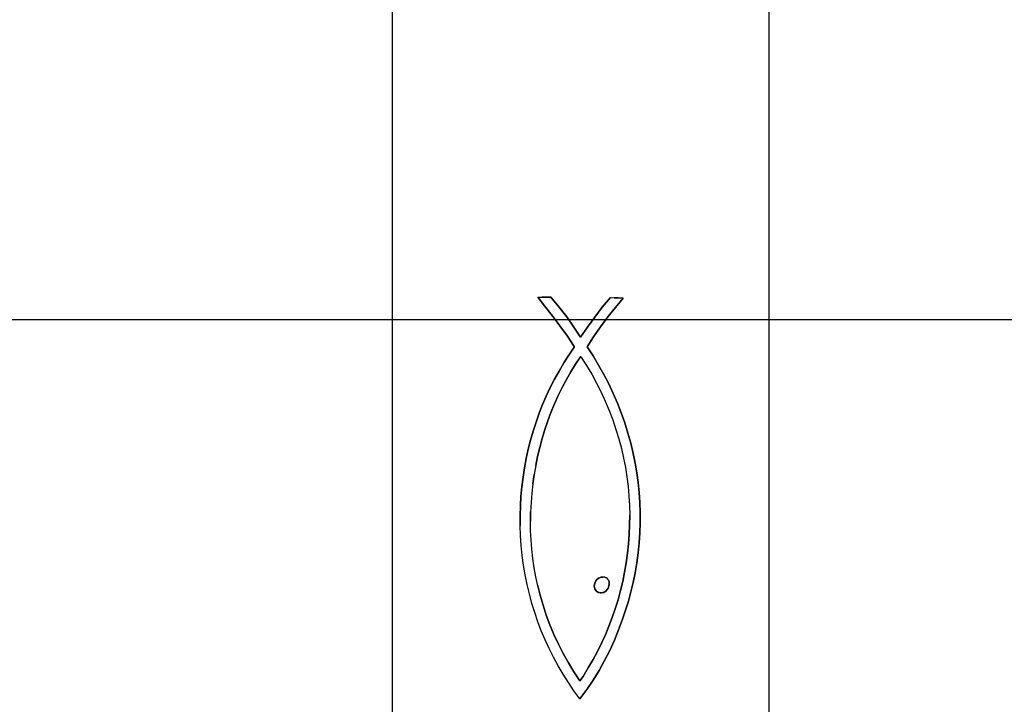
# Model space of a CAD drawing. Extents: x -805 to 3526, y -961 to 1039.
# Tile 407 of 473: x 1262.5902 to 1262.6216, y 37.4455 to 37.4674. Entities that reach past the tile are written whole.
import ezdxf
from ezdxf import colors
from ezdxf.entities.mleader import LeaderData, LeaderLine
from ezdxf.math import Vec2, Vec3

# ---------------------------------------------------------------- set-up
doc = ezdxf.new("R2010")
doc.units = 0
doc.linetypes.add('AUSGEZOGEN', pattern=[2, 1, 1])
doc.layers.get('0').update_dxf_attribs({"color": 251})
for name, color, linetype in [('TTK-P-Aufzug', 251, 'Continuous'), ('TTK-P-Bahnsteig', 12, 'Continuous'), ('TTK-P-TEXT', 12, 'AUSGEZOGEN')]:
    doc.layers.add(name, color=color, linetype=linetype)
doc.layers.add('TTK-P-Treppe unten', color=12, linetype='Continuous', lineweight=25)
doc.styles.add('AKG DIN 6776', font='AKG_DIN67.TTF')
doc.dimstyles.new('TTK', dxfattribs={"dimtxt": 2.5, "dimasz": 2.5, "dimexe": 3.5, "dimexo": 0.1, "dimgap": 1, "dimtad": 1, "dimzin": 0, "dimtxsty": 'AKG DIN 6776', "dimblk": 'OBLIQUE', "dimcen": -0.09, "dimdle": 3, "dimclrd": 256, "dimclre": 256, "dimclrt": 256, "dimadec": 3, "dimazin": 0, "dimtfac": 1, "dimtofl": 0, "dimtmove": 0, "dimatfit": 3, "dimldrblk": 'OBLIQUE', "dimfxl": 7, "dimfxlon": 1, "dimtolj": 1, "dimtzin": 0, "dimlwd": -1, "dimlwe": -1, "dimarcsym": 0})

# ---------------------------------------------------------------- blocks, each defined once
blk = doc.blocks.new('_None')
blk = doc.blocks.new('_OBLIQUE')
at = {"color": 0, "linetype": 'ByBlock'}
blk.add_line((-0.5, -0.5), (0.5, 0.5), dxfattribs=at)
blk = doc.blocks.new('*D644')
at = {"layer": 'DEFPOINTS', "color": 0}
for p in [(1262.498085, 39.345554), (1259.798085, 39.284277), (1262.498085, 35.726621)]:
    blk.add_point(p, dxfattribs=at)
at = {"layer": 'TTK-P-Treppe unten'}
for p, q in [((1259.798085, 39.294277), (1259.798085, 39.695554)), ((1262.498085, 38.645554), (1262.498085, 39.695554)), ((1259.498085, 39.345554), (1262.798085, 39.345554))]:
    blk.add_line(p, q, dxfattribs=at)
at = {"layer": 'TTK-P-Treppe unten', "xscale": 0.25, "yscale": 0.25, "zscale": 0.25, "rotation": 180}
blk.add_blockref('_OBLIQUE', (1259.798085, 39.345554), dxfattribs=at)
at = {"layer": 'TTK-P-Treppe unten', "xscale": 0.25, "yscale": 0.25, "zscale": 0.25}
blk.add_blockref('_OBLIQUE', (1262.498085, 39.345554), dxfattribs=at)
at = {"layer": 'TTK-P-Treppe unten', "insert": (1261.148085, 39.589434), "char_height": 0.25, "attachment_point": 5, "style": 'AKG DIN 6776', "bg_fill": 3, "box_fill_scale": 1.1, "bg_fill_color": 256, "bg_fill_true_color": 13158600, "bg_fill_transparency": 0}
blk.add_mtext('\\A1;2,70', dxfattribs=at)

msp = doc.modelspace()

# ---------------------------------------------------------------- linework, layer by layer
at = {"layer": 'TTK-P-Aufzug', "color": 251}
for p, q in [((1262.602085, 37.470327), (1262.602085, 37.445327)), ((1262.614085, 37.470327), (1262.614085, 37.445327)), ((1262.606724, 37.458539), (1262.606861, 37.458539)), ((1262.606724, 37.458539), (1262.606861, 37.458539)), ((1262.606938, 37.458263), (1262.606724, 37.458539)), ((1262.606938, 37.458263), (1262.606724, 37.458539)), ((1262.606724, 37.458539), (1262.606861, 37.458539)), ((1262.606724, 37.458539), (1262.606938, 37.458263)), ((1262.606724, 37.458539), (1262.606938, 37.458263)), ((1262.606724, 37.458539), (1262.606861, 37.458539)), ((1262.606861, 37.458539), (1262.606999, 37.458539)), ((1262.606861, 37.458539), (1262.606999, 37.458539)), ((1262.606861, 37.458539), (1262.606999, 37.458539)), ((1262.606999, 37.458539), (1262.606861, 37.458539)), ((1262.607177, 37.457954), (1262.606938, 37.458263)), ((1262.607177, 37.457954), (1262.606938, 37.458263)), ((1262.606938, 37.458263), (1262.607177, 37.457954)), ((1262.606938, 37.458263), (1262.607177, 37.457954)), ((1262.606999, 37.458539), (1262.607137, 37.458539)), ((1262.606999, 37.458539), (1262.607137, 37.458539)), ((1262.606999, 37.458539), (1262.607137, 37.458539)), ((1262.607137, 37.458539), (1262.606999, 37.458539)), ((1262.607396, 37.458232), (1262.607137, 37.458539)), ((1262.607396, 37.458232), (1262.607137, 37.458539)), ((1262.607137, 37.458539), (1262.607396, 37.458232)), ((1262.607396, 37.458232), (1262.607137, 37.458539)), ((1262.608777, 37.458225), (1262.609033, 37.458527)), ((1262.608777, 37.458225), (1262.609033, 37.458527)), ((1262.608777, 37.458225), (1262.609033, 37.458527)), ((1262.609033, 37.458527), (1262.608777, 37.458225)), ((1262.609033, 37.458527), (1262.609159, 37.458523)), ((1262.609033, 37.458527), (1262.609159, 37.458523)), ((1262.609033, 37.458527), (1262.609159, 37.458523)), ((1262.609033, 37.458527), (1262.609159, 37.458523)), ((1262.609159, 37.458523), (1262.609284, 37.458519)), ((1262.609159, 37.458523), (1262.609284, 37.458519)), ((1262.609159, 37.458523), (1262.609284, 37.458519)), ((1262.609284, 37.458519), (1262.609159, 37.458523)), ((1262.609197, 37.458218), (1262.609446, 37.458515)), ((1262.609197, 37.458218), (1262.609446, 37.458515)), ((1262.609197, 37.458218), (1262.609446, 37.458515)), ((1262.609446, 37.458515), (1262.609197, 37.458218)), ((1262.609284, 37.458519), (1262.609409, 37.458515)), ((1262.609284, 37.458519), (1262.609409, 37.458515)), ((1262.609284, 37.458519), (1262.609409, 37.458515)), ((1262.609409, 37.458515), (1262.609284, 37.458519)), ((1262.609409, 37.458515), (1262.609422, 37.458515)), ((1262.609409, 37.458515), (1262.609422, 37.458515)), ((1262.609409, 37.458515), (1262.609422, 37.458515)), ((1262.609422, 37.458515), (1262.609409, 37.458515)), ((1262.609422, 37.458515), (1262.609434, 37.458515)), ((1262.609422, 37.458515), (1262.609434, 37.458515)), ((1262.609422, 37.458515), (1262.609434, 37.458515)), ((1262.609434, 37.458515), (1262.609422, 37.458515)), ((1262.609434, 37.458515), (1262.609446, 37.458515)), ((1262.609434, 37.458515), (1262.609446, 37.458515)), ((1262.609434, 37.458515), (1262.609446, 37.458515)), ((1262.609446, 37.458515), (1262.609434, 37.458515)), ((1262.607425, 37.457627), (1262.607177, 37.457954)), ((1262.607425, 37.457627), (1262.607177, 37.457954)), ((1262.607177, 37.457954), (1262.607425, 37.457627)), ((1262.607177, 37.457954), (1262.607425, 37.457627)), ((1262.607643, 37.457915), (1262.607396, 37.458232)), ((1262.607643, 37.457915), (1262.607396, 37.458232)), ((1262.607396, 37.458232), (1262.607643, 37.457915)), ((1262.607396, 37.458232), (1262.607643, 37.457915)), ((1262.608536, 37.457909), (1262.608777, 37.458225)), ((1262.608536, 37.457909), (1262.608777, 37.458225)), ((1262.608536, 37.457909), (1262.608777, 37.458225)), ((1262.608777, 37.458225), (1262.608536, 37.457909)), ((1262.608952, 37.457912), (1262.609197, 37.458218)), ((1262.608952, 37.457912), (1262.609197, 37.458218)), ((1262.608952, 37.457912), (1262.609197, 37.458218)), ((1262.609197, 37.458218), (1262.608952, 37.457912)), ((1262.498083, 37.457829), (1262.798083, 37.457829)), ((1262.498083, 37.457829), (1262.798083, 37.457829)), ((1262.607664, 37.457295), (1262.607425, 37.457627)), ((1262.607664, 37.457295), (1262.607425, 37.457627)), ((1262.607425, 37.457627), (1262.607664, 37.457295)), ((1262.607425, 37.457627), (1262.607664, 37.457295)), ((1262.607873, 37.457591), (1262.607643, 37.457915)), ((1262.607873, 37.457591), (1262.607643, 37.457915)), ((1262.607643, 37.457915), (1262.607873, 37.457591)), ((1262.607873, 37.457591), (1262.607643, 37.457915)), ((1262.608306, 37.457586), (1262.608536, 37.457909)), ((1262.608306, 37.457586), (1262.608536, 37.457909)), ((1262.608306, 37.457586), (1262.608536, 37.457909)), ((1262.608536, 37.457909), (1262.608306, 37.457586)), ((1262.608715, 37.457598), (1262.608952, 37.457912)), ((1262.608715, 37.457598), (1262.608952, 37.457912)), ((1262.608715, 37.457598), (1262.608952, 37.457912)), ((1262.608952, 37.457912), (1262.608715, 37.457598)), ((1262.608085, 37.457263), (1262.607873, 37.457591)), ((1262.608085, 37.457263), (1262.607873, 37.457591)), ((1262.607873, 37.457591), (1262.608085, 37.457263)), ((1262.608085, 37.457263), (1262.607873, 37.457591)), ((1262.608085, 37.457263), (1262.608306, 37.457586)), ((1262.608085, 37.457263), (1262.608306, 37.457586)), ((1262.608085, 37.457263), (1262.608306, 37.457586)), ((1262.608306, 37.457586), (1262.608085, 37.457263)), ((1262.608493, 37.45728), (1262.608715, 37.457598)), ((1262.608493, 37.45728), (1262.608715, 37.457598)), ((1262.608493, 37.45728), (1262.608715, 37.457598)), ((1262.608715, 37.457598), (1262.608493, 37.45728)), ((1262.607878, 37.456972), (1262.607664, 37.457295)), ((1262.607878, 37.456972), (1262.607664, 37.457295)), ((1262.607664, 37.457295), (1262.607878, 37.456972)), ((1262.607664, 37.457295), (1262.607878, 37.456972)), ((1262.608291, 37.45696), (1262.608493, 37.45728)), ((1262.608291, 37.45696), (1262.608493, 37.45728)), ((1262.608291, 37.45696), (1262.608493, 37.45728)), ((1262.608493, 37.45728), (1262.608291, 37.45696)), ((1262.60771, 37.456698), (1262.60755, 37.456445)), ((1262.60771, 37.456698), (1262.60755, 37.456445)), ((1262.60771, 37.456698), (1262.60755, 37.456445)), ((1262.60755, 37.456445), (1262.60771, 37.456698)), ((1262.607878, 37.456947), (1262.60771, 37.456698)), ((1262.607878, 37.456947), (1262.60771, 37.456698)), ((1262.607878, 37.456947), (1262.60771, 37.456698)), ((1262.60771, 37.456698), (1262.607878, 37.456947)), ((1262.607878, 37.456947), (1262.607878, 37.456972)), ((1262.607878, 37.456947), (1262.607878, 37.456972)), ((1262.607878, 37.456972), (1262.607878, 37.456947)), ((1262.607878, 37.456972), (1262.607878, 37.456947)), ((1262.608291, 37.45696), (1262.608481, 37.456672)), ((1262.608291, 37.45696), (1262.608481, 37.456672)), ((1262.608291, 37.45696), (1262.608481, 37.456672)), ((1262.608481, 37.456672), (1262.608291, 37.45696)), ((1262.60755, 37.456445), (1262.607398, 37.456187)), ((1262.60755, 37.456445), (1262.607398, 37.456187)), ((1262.60755, 37.456445), (1262.607398, 37.456187)), ((1262.607398, 37.456187), (1262.60755, 37.456445)), ((1262.607927, 37.456408), (1262.607776, 37.456166)), ((1262.607927, 37.456408), (1262.607776, 37.456166)), ((1262.607927, 37.456408), (1262.607776, 37.456166)), ((1262.607776, 37.456166), (1262.607927, 37.456408)), ((1262.608085, 37.456644), (1262.607927, 37.456408)), ((1262.608085, 37.456644), (1262.607927, 37.456408)), ((1262.607927, 37.456408), (1262.608085, 37.456644)), ((1262.607927, 37.456408), (1262.608085, 37.456644)), ((1262.608089, 37.456644), (1262.608085, 37.456644)), ((1262.608089, 37.456644), (1262.608085, 37.456644)), ((1262.608085, 37.456644), (1262.608089, 37.456644)), ((1262.608085, 37.456644), (1262.608089, 37.456644)), ((1262.608093, 37.456644), (1262.608089, 37.456644)), ((1262.608093, 37.456644), (1262.608089, 37.456644)), ((1262.608089, 37.456644), (1262.608093, 37.456644)), ((1262.608089, 37.456644), (1262.608093, 37.456644)), ((1262.608097, 37.456644), (1262.608093, 37.456644)), ((1262.608097, 37.456644), (1262.608093, 37.456644)), ((1262.608093, 37.456644), (1262.608097, 37.456644)), ((1262.608093, 37.456644), (1262.608097, 37.456644)), ((1262.608097, 37.456644), (1262.608274, 37.456368)), ((1262.608097, 37.456644), (1262.608274, 37.456368)), ((1262.608097, 37.456644), (1262.608274, 37.456368)), ((1262.608097, 37.456644), (1262.608274, 37.456368)), ((1262.608274, 37.456368), (1262.60844, 37.456088)), ((1262.608274, 37.456368), (1262.60844, 37.456088)), ((1262.608274, 37.456368), (1262.60844, 37.456088)), ((1262.608274, 37.456368), (1262.60844, 37.456088)), ((1262.608481, 37.456672), (1262.60866, 37.45638)), ((1262.608481, 37.456672), (1262.60866, 37.45638)), ((1262.608481, 37.456672), (1262.60866, 37.45638)), ((1262.60866, 37.45638), (1262.608481, 37.456672)), ((1262.60866, 37.45638), (1262.608827, 37.456083)), ((1262.60866, 37.45638), (1262.608827, 37.456083)), ((1262.60866, 37.45638), (1262.608827, 37.456083)), ((1262.608827, 37.456083), (1262.60866, 37.45638)), ((1262.607398, 37.456187), (1262.607255, 37.455926)), ((1262.607398, 37.456187), (1262.607255, 37.455926)), ((1262.607398, 37.456187), (1262.607255, 37.455926)), ((1262.607255, 37.455926), (1262.607398, 37.456187)), ((1262.607776, 37.456166), (1262.607633, 37.455918)), ((1262.607776, 37.456166), (1262.607633, 37.455918)), ((1262.607776, 37.456166), (1262.607633, 37.455918)), ((1262.607633, 37.455918), (1262.607776, 37.456166)), ((1262.60844, 37.456088), (1262.608595, 37.455804)), ((1262.60844, 37.456088), (1262.608595, 37.455804)), ((1262.60844, 37.456088), (1262.608595, 37.455804)), ((1262.60844, 37.456088), (1262.608595, 37.455804)), ((1262.608827, 37.456083), (1262.608983, 37.455782)), ((1262.608827, 37.456083), (1262.608983, 37.455782)), ((1262.608827, 37.456083), (1262.608983, 37.455782)), ((1262.608983, 37.455782), (1262.608827, 37.456083)), ((1262.607255, 37.455926), (1262.60712, 37.45566)), ((1262.607255, 37.455926), (1262.60712, 37.45566)), ((1262.607255, 37.455926), (1262.60712, 37.45566)), ((1262.60712, 37.45566), (1262.607255, 37.455926)), ((1262.607633, 37.455918), (1262.607499, 37.455664)), ((1262.607633, 37.455918), (1262.607499, 37.455664)), ((1262.607633, 37.455918), (1262.607499, 37.455664)), ((1262.607499, 37.455664), (1262.607633, 37.455918)), ((1262.608595, 37.455804), (1262.608739, 37.455516)), ((1262.608595, 37.455804), (1262.608739, 37.455516)), ((1262.608595, 37.455804), (1262.608739, 37.455516)), ((1262.608595, 37.455804), (1262.608739, 37.455516)), ((1262.608983, 37.455782), (1262.609127, 37.455476)), ((1262.608983, 37.455782), (1262.609127, 37.455476)), ((1262.608983, 37.455782), (1262.609127, 37.455476)), ((1262.609127, 37.455476), (1262.608983, 37.455782)), ((1262.60712, 37.45566), (1262.606993, 37.455391)), ((1262.60712, 37.45566), (1262.606993, 37.455391)), ((1262.60712, 37.45566), (1262.606993, 37.455391)), ((1262.606993, 37.455391), (1262.60712, 37.45566)), ((1262.607499, 37.455664), (1262.607372, 37.455405)), ((1262.607499, 37.455664), (1262.607372, 37.455405)), ((1262.607499, 37.455664), (1262.607372, 37.455405)), ((1262.607372, 37.455405), (1262.607499, 37.455664)), ((1262.608739, 37.455516), (1262.608873, 37.455225)), ((1262.608739, 37.455516), (1262.608873, 37.455225)), ((1262.608739, 37.455516), (1262.608873, 37.455225)), ((1262.608739, 37.455516), (1262.608873, 37.455225)), ((1262.609127, 37.455476), (1262.609261, 37.455167)), ((1262.609127, 37.455476), (1262.609261, 37.455167)), ((1262.609127, 37.455476), (1262.609261, 37.455167)), ((1262.609261, 37.455167), (1262.609127, 37.455476)), ((1262.606875, 37.455118), (1262.606766, 37.454841)), ((1262.606875, 37.455118), (1262.606766, 37.454841)), ((1262.606766, 37.454841), (1262.606875, 37.455118)), ((1262.606766, 37.454841), (1262.606875, 37.455118)), ((1262.606993, 37.455391), (1262.606875, 37.455118)), ((1262.606993, 37.455391), (1262.606875, 37.455118)), ((1262.606875, 37.455118), (1262.606993, 37.455391)), ((1262.606875, 37.455118), (1262.606993, 37.455391)), ((1262.607253, 37.45514), (1262.607142, 37.454871)), ((1262.607253, 37.45514), (1262.607142, 37.454871)), ((1262.607253, 37.45514), (1262.607142, 37.454871)), ((1262.607142, 37.454871), (1262.607253, 37.45514)), ((1262.607372, 37.455405), (1262.607253, 37.45514)), ((1262.607372, 37.455405), (1262.607253, 37.45514)), ((1262.607372, 37.455405), (1262.607253, 37.45514)), ((1262.607253, 37.45514), (1262.607372, 37.455405)), ((1262.608873, 37.455225), (1262.608996, 37.45493)), ((1262.608873, 37.455225), (1262.608996, 37.45493)), ((1262.608873, 37.455225), (1262.608996, 37.45493)), ((1262.608873, 37.455225), (1262.608996, 37.45493)), ((1262.609261, 37.455167), (1262.609383, 37.454853)), ((1262.609261, 37.455167), (1262.609383, 37.454853)), ((1262.609261, 37.455167), (1262.609383, 37.454853)), ((1262.609383, 37.454853), (1262.609261, 37.455167)), ((1262.606766, 37.454841), (1262.606666, 37.45456)), ((1262.606766, 37.454841), (1262.606666, 37.45456)), ((1262.606666, 37.45456), (1262.606766, 37.454841)), ((1262.606666, 37.45456), (1262.606766, 37.454841)), ((1262.607142, 37.454871), (1262.60704, 37.454598)), ((1262.607142, 37.454871), (1262.60704, 37.454598)), ((1262.607142, 37.454871), (1262.60704, 37.454598)), ((1262.60704, 37.454598), (1262.607142, 37.454871)), ((1262.608996, 37.45493), (1262.609109, 37.454631)), ((1262.608996, 37.45493), (1262.609109, 37.454631)), ((1262.608996, 37.45493), (1262.609109, 37.454631)), ((1262.608996, 37.45493), (1262.609109, 37.454631)), ((1262.609383, 37.454853), (1262.609494, 37.454535)), ((1262.609383, 37.454853), (1262.609494, 37.454535)), ((1262.609383, 37.454853), (1262.609494, 37.454535)), ((1262.609494, 37.454535), (1262.609383, 37.454853)), ((1262.606666, 37.45456), (1262.606574, 37.454276)), ((1262.606666, 37.45456), (1262.606574, 37.454276)), ((1262.606574, 37.454276), (1262.606666, 37.45456)), ((1262.606574, 37.454276), (1262.606666, 37.45456)), ((1262.60704, 37.454598), (1262.606946, 37.454321)), ((1262.60704, 37.454598), (1262.606946, 37.454321)), ((1262.60704, 37.454598), (1262.606946, 37.454321)), ((1262.606946, 37.454321), (1262.60704, 37.454598)), ((1262.609109, 37.454631), (1262.609211, 37.454329)), ((1262.609109, 37.454631), (1262.609211, 37.454329)), ((1262.609109, 37.454631), (1262.609211, 37.454329)), ((1262.609109, 37.454631), (1262.609211, 37.454329)), ((1262.609494, 37.454535), (1262.609594, 37.454212)), ((1262.609494, 37.454535), (1262.609594, 37.454212)), ((1262.609494, 37.454535), (1262.609594, 37.454212)), ((1262.609594, 37.454212), (1262.609494, 37.454535)), ((1262.606574, 37.454276), (1262.606491, 37.453988)), ((1262.606574, 37.454276), (1262.606491, 37.453988)), ((1262.606491, 37.453988), (1262.606574, 37.454276)), ((1262.606491, 37.453988), (1262.606574, 37.454276)), ((1262.606946, 37.454321), (1262.606861, 37.45404)), ((1262.606946, 37.454321), (1262.606861, 37.45404)), ((1262.606861, 37.45404), (1262.606946, 37.454321)), ((1262.606861, 37.45404), (1262.606946, 37.454321)), ((1262.609211, 37.454329), (1262.609303, 37.454023)), ((1262.609211, 37.454329), (1262.609303, 37.454023)), ((1262.609211, 37.454329), (1262.609303, 37.454023)), ((1262.609211, 37.454329), (1262.609303, 37.454023)), ((1262.609594, 37.454212), (1262.609683, 37.453887)), ((1262.609594, 37.454212), (1262.609683, 37.453887)), ((1262.609594, 37.454212), (1262.609683, 37.453887)), ((1262.609683, 37.453887), (1262.609594, 37.454212)), ((1262.606491, 37.453988), (1262.606418, 37.453698)), ((1262.606491, 37.453988), (1262.606418, 37.453698)), ((1262.606418, 37.453698), (1262.606491, 37.453988)), ((1262.606418, 37.453698), (1262.606491, 37.453988)), ((1262.606861, 37.45404), (1262.606784, 37.453756)), ((1262.606861, 37.45404), (1262.606784, 37.453756)), ((1262.606784, 37.453756), (1262.606861, 37.45404)), ((1262.606784, 37.453756), (1262.606861, 37.45404)), ((1262.609303, 37.454023), (1262.609385, 37.453715)), ((1262.609303, 37.454023), (1262.609385, 37.453715)), ((1262.609303, 37.454023), (1262.609385, 37.453715)), ((1262.609303, 37.454023), (1262.609385, 37.453715)), ((1262.609683, 37.453887), (1262.609762, 37.453557)), ((1262.609683, 37.453887), (1262.609762, 37.453557)), ((1262.609683, 37.453887), (1262.609762, 37.453557)), ((1262.609762, 37.453557), (1262.609683, 37.453887)), ((1262.606418, 37.453698), (1262.606353, 37.453404)), ((1262.606418, 37.453698), (1262.606353, 37.453404)), ((1262.606418, 37.453698), (1262.606353, 37.453404)), ((1262.606353, 37.453404), (1262.606418, 37.453698)), ((1262.606784, 37.453756), (1262.606716, 37.453468)), ((1262.606784, 37.453756), (1262.606716, 37.453468)), ((1262.606716, 37.453468), (1262.606784, 37.453756)), ((1262.606716, 37.453468), (1262.606784, 37.453756)), ((1262.609385, 37.453715), (1262.609454, 37.453417)), ((1262.609385, 37.453715), (1262.609454, 37.453417)), ((1262.609385, 37.453715), (1262.609454, 37.453417)), ((1262.609385, 37.453715), (1262.609454, 37.453417)), ((1262.609762, 37.453557), (1262.609827, 37.453254)), ((1262.609762, 37.453557), (1262.609827, 37.453254)), ((1262.609762, 37.453557), (1262.609827, 37.453254)), ((1262.609827, 37.453254), (1262.609762, 37.453557)), ((1262.606353, 37.453404), (1262.606297, 37.453106)), ((1262.606353, 37.453404), (1262.606297, 37.453106)), ((1262.606353, 37.453404), (1262.606297, 37.453106)), ((1262.606297, 37.453106), (1262.606353, 37.453404)), ((1262.606716, 37.453468), (1262.606656, 37.453179)), ((1262.606716, 37.453468), (1262.606656, 37.453179)), ((1262.606656, 37.453179), (1262.606716, 37.453468)), ((1262.606716, 37.453468), (1262.606656, 37.453179)), ((1262.609454, 37.453417), (1262.609513, 37.453118)), ((1262.609454, 37.453417), (1262.609513, 37.453118)), ((1262.609454, 37.453417), (1262.609513, 37.453118)), ((1262.609454, 37.453417), (1262.609513, 37.453118)), ((1262.609827, 37.453254), (1262.60988, 37.452945)), ((1262.609827, 37.453254), (1262.60988, 37.452945)), ((1262.609827, 37.453254), (1262.60988, 37.452945)), ((1262.60988, 37.452945), (1262.609827, 37.453254)), ((1262.606297, 37.453106), (1262.606251, 37.452806)), ((1262.606297, 37.453106), (1262.606251, 37.452806)), ((1262.606297, 37.453106), (1262.606251, 37.452806)), ((1262.606251, 37.452806), (1262.606297, 37.453106)), ((1262.606656, 37.453179), (1262.606605, 37.452887)), ((1262.606656, 37.453179), (1262.606605, 37.452887)), ((1262.606656, 37.453179), (1262.606605, 37.452887)), ((1262.606656, 37.453179), (1262.606605, 37.452887)), ((1262.609513, 37.453118), (1262.60956, 37.452816)), ((1262.609513, 37.453118), (1262.60956, 37.452816)), ((1262.609513, 37.453118), (1262.60956, 37.452816)), ((1262.609513, 37.453118), (1262.60956, 37.452816)), ((1262.60988, 37.452945), (1262.609923, 37.452632)), ((1262.60988, 37.452945), (1262.609923, 37.452632)), ((1262.60988, 37.452945), (1262.609923, 37.452632)), ((1262.609923, 37.452632), (1262.60988, 37.452945)), ((1262.606251, 37.452806), (1262.606214, 37.452503)), ((1262.606251, 37.452806), (1262.606214, 37.452503)), ((1262.606251, 37.452806), (1262.606214, 37.452503)), ((1262.606214, 37.452503), (1262.606251, 37.452806)), ((1262.606605, 37.452887), (1262.606564, 37.452593)), ((1262.606605, 37.452887), (1262.606564, 37.452593)), ((1262.606564, 37.452593), (1262.606605, 37.452887)), ((1262.606605, 37.452887), (1262.606564, 37.452593)), ((1262.60956, 37.452816), (1262.609598, 37.452512)), ((1262.60956, 37.452816), (1262.609598, 37.452512)), ((1262.60956, 37.452816), (1262.609598, 37.452512)), ((1262.60956, 37.452816), (1262.609598, 37.452512)), ((1262.609923, 37.452632), (1262.609954, 37.452315)), ((1262.609923, 37.452632), (1262.609954, 37.452315)), ((1262.609923, 37.452632), (1262.609954, 37.452315)), ((1262.609954, 37.452315), (1262.609923, 37.452632)), ((1262.606214, 37.452503), (1262.606186, 37.452197)), ((1262.606214, 37.452503), (1262.606186, 37.452197)), ((1262.606214, 37.452503), (1262.606186, 37.452197)), ((1262.606186, 37.452197), (1262.606214, 37.452503)), ((1262.606531, 37.452297), (1262.606508, 37.452001)), ((1262.606531, 37.452297), (1262.606508, 37.452001)), ((1262.606531, 37.452297), (1262.606508, 37.452001)), ((1262.606531, 37.452297), (1262.606508, 37.452001)), ((1262.606564, 37.452593), (1262.606531, 37.452297)), ((1262.606564, 37.452593), (1262.606531, 37.452297)), ((1262.606564, 37.452593), (1262.606531, 37.452297)), ((1262.606564, 37.452593), (1262.606531, 37.452297)), ((1262.609598, 37.452512), (1262.609625, 37.452208)), ((1262.609598, 37.452512), (1262.609625, 37.452208)), ((1262.609598, 37.452512), (1262.609625, 37.452208)), ((1262.609598, 37.452512), (1262.609625, 37.452208)), ((1262.609954, 37.452315), (1262.609974, 37.451996)), ((1262.609954, 37.452315), (1262.609974, 37.451996)), ((1262.609954, 37.452315), (1262.609974, 37.451996)), ((1262.609974, 37.451996), (1262.609954, 37.452315)), ((1262.606186, 37.452197), (1262.606167, 37.451889)), ((1262.606186, 37.452197), (1262.606167, 37.451889)), ((1262.606186, 37.452197), (1262.606167, 37.451889)), ((1262.606167, 37.451889), (1262.606186, 37.452197)), ((1262.606508, 37.452001), (1262.606493, 37.451704)), ((1262.606508, 37.452001), (1262.606493, 37.451704)), ((1262.606508, 37.452001), (1262.606493, 37.451704)), ((1262.606508, 37.452001), (1262.606493, 37.451704)), ((1262.609625, 37.452208), (1262.609642, 37.451902)), ((1262.609625, 37.452208), (1262.609642, 37.451902)), ((1262.609625, 37.452208), (1262.609642, 37.451902)), ((1262.609625, 37.452208), (1262.609642, 37.451902)), ((1262.609974, 37.451996), (1262.609983, 37.451675)), ((1262.609974, 37.451996), (1262.609983, 37.451675)), ((1262.609974, 37.451996), (1262.609983, 37.451675)), ((1262.609983, 37.451675), (1262.609974, 37.451996)), ((1262.606167, 37.451889), (1262.606158, 37.451577)), ((1262.606167, 37.451889), (1262.606158, 37.451577)), ((1262.606167, 37.451889), (1262.606158, 37.451577)), ((1262.606158, 37.451577), (1262.606167, 37.451889)), ((1262.606493, 37.451704), (1262.606488, 37.451406)), ((1262.606493, 37.451704), (1262.606488, 37.451406)), ((1262.606488, 37.451406), (1262.606493, 37.451704)), ((1262.606493, 37.451704), (1262.606488, 37.451406)), ((1262.609642, 37.451902), (1262.609649, 37.451597)), ((1262.609642, 37.451902), (1262.609649, 37.451597)), ((1262.609642, 37.451902), (1262.609649, 37.451597)), ((1262.609642, 37.451902), (1262.609649, 37.451597)), ((1262.609982, 37.451353), (1262.609983, 37.451675)), ((1262.609982, 37.451353), (1262.609983, 37.451675)), ((1262.609982, 37.451353), (1262.609983, 37.451675)), ((1262.609983, 37.451675), (1262.609982, 37.451353)), ((1262.606159, 37.451263), (1262.606158, 37.451577)), ((1262.606159, 37.451263), (1262.606158, 37.451577)), ((1262.606159, 37.451263), (1262.606158, 37.451577)), ((1262.606158, 37.451577), (1262.606159, 37.451263)), ((1262.606493, 37.451108), (1262.606488, 37.451406)), ((1262.606493, 37.451108), (1262.606488, 37.451406)), ((1262.606493, 37.451108), (1262.606488, 37.451406)), ((1262.606493, 37.451108), (1262.606488, 37.451406)), ((1262.609646, 37.451291), (1262.609649, 37.451597)), ((1262.609646, 37.451291), (1262.609649, 37.451597)), ((1262.609649, 37.451597), (1262.609646, 37.451291)), ((1262.609649, 37.451597), (1262.609646, 37.451291)), ((1262.60997, 37.451031), (1262.609982, 37.451353)), ((1262.60997, 37.451031), (1262.609982, 37.451353)), ((1262.60997, 37.451031), (1262.609982, 37.451353)), ((1262.609982, 37.451353), (1262.60997, 37.451031)), ((1262.606169, 37.450947), (1262.606159, 37.451263)), ((1262.606169, 37.450947), (1262.606159, 37.451263)), ((1262.606169, 37.450947), (1262.606159, 37.451263)), ((1262.606169, 37.450947), (1262.606159, 37.451263)), ((1262.606507, 37.45081), (1262.606493, 37.451108)), ((1262.606507, 37.45081), (1262.606493, 37.451108)), ((1262.606507, 37.45081), (1262.606493, 37.451108)), ((1262.606507, 37.45081), (1262.606493, 37.451108)), ((1262.609633, 37.450986), (1262.609646, 37.451291)), ((1262.609633, 37.450986), (1262.609646, 37.451291)), ((1262.609646, 37.451291), (1262.609633, 37.450986)), ((1262.609633, 37.450986), (1262.609646, 37.451291)), ((1262.606189, 37.450628), (1262.606169, 37.450947)), ((1262.606189, 37.450628), (1262.606169, 37.450947)), ((1262.606189, 37.450628), (1262.606169, 37.450947)), ((1262.606189, 37.450628), (1262.606169, 37.450947)), ((1262.606531, 37.450513), (1262.606507, 37.45081)), ((1262.606531, 37.450513), (1262.606507, 37.45081)), ((1262.606531, 37.450513), (1262.606507, 37.45081)), ((1262.606531, 37.450513), (1262.606507, 37.45081)), ((1262.609611, 37.450682), (1262.609633, 37.450986)), ((1262.609611, 37.450682), (1262.609633, 37.450986)), ((1262.609633, 37.450986), (1262.609611, 37.450682)), ((1262.609611, 37.450682), (1262.609633, 37.450986)), ((1262.609949, 37.45071), (1262.60997, 37.451031)), ((1262.609949, 37.45071), (1262.60997, 37.451031)), ((1262.609949, 37.45071), (1262.60997, 37.451031)), ((1262.60997, 37.451031), (1262.609949, 37.45071)), ((1262.606224, 37.450313), (1262.606189, 37.450628)), ((1262.606224, 37.450313), (1262.606189, 37.450628)), ((1262.606224, 37.450313), (1262.606189, 37.450628)), ((1262.606224, 37.450313), (1262.606189, 37.450628)), ((1262.606564, 37.450217), (1262.606531, 37.450513)), ((1262.606564, 37.450217), (1262.606531, 37.450513)), ((1262.606564, 37.450217), (1262.606531, 37.450513)), ((1262.606564, 37.450217), (1262.606531, 37.450513)), ((1262.609579, 37.45038), (1262.609611, 37.450682)), ((1262.609579, 37.45038), (1262.609611, 37.450682)), ((1262.609611, 37.450682), (1262.609579, 37.45038)), ((1262.609579, 37.45038), (1262.609611, 37.450682)), ((1262.609916, 37.45039), (1262.609949, 37.45071)), ((1262.609916, 37.45039), (1262.609949, 37.45071)), ((1262.609916, 37.45039), (1262.609949, 37.45071)), ((1262.609949, 37.45071), (1262.609916, 37.45039)), ((1262.606267, 37.45), (1262.606224, 37.450313)), ((1262.606267, 37.45), (1262.606224, 37.450313)), ((1262.606267, 37.45), (1262.606224, 37.450313)), ((1262.606267, 37.45), (1262.606224, 37.450313)), ((1262.606607, 37.449922), (1262.606564, 37.450217)), ((1262.606607, 37.449922), (1262.606564, 37.450217)), ((1262.606607, 37.449922), (1262.606564, 37.450217)), ((1262.606607, 37.449922), (1262.606564, 37.450217)), ((1262.609537, 37.450079), (1262.609579, 37.45038)), ((1262.609537, 37.450079), (1262.609579, 37.45038)), ((1262.609579, 37.45038), (1262.609537, 37.450079)), ((1262.609537, 37.450079), (1262.609579, 37.45038)), ((1262.609874, 37.450074), (1262.609916, 37.45039)), ((1262.609874, 37.450074), (1262.609916, 37.45039)), ((1262.609874, 37.450074), (1262.609916, 37.45039)), ((1262.609916, 37.45039), (1262.609874, 37.450074)), ((1262.60632, 37.449691), (1262.606267, 37.45)), ((1262.60632, 37.449691), (1262.606267, 37.45)), ((1262.60632, 37.449691), (1262.606267, 37.45)), ((1262.60632, 37.449691), (1262.606267, 37.45)), ((1262.60666, 37.449629), (1262.606607, 37.449922)), ((1262.60666, 37.449629), (1262.606607, 37.449922)), ((1262.60666, 37.449629), (1262.606607, 37.449922)), ((1262.60666, 37.449629), (1262.606607, 37.449922)), ((1262.609426, 37.449483), (1262.609486, 37.44978)), ((1262.609426, 37.449483), (1262.609486, 37.44978)), ((1262.609486, 37.44978), (1262.609426, 37.449483)), ((1262.609426, 37.449483), (1262.609486, 37.44978)), ((1262.609486, 37.44978), (1262.609537, 37.450079)), ((1262.609486, 37.44978), (1262.609537, 37.450079)), ((1262.609537, 37.450079), (1262.609486, 37.44978)), ((1262.609486, 37.44978), (1262.609537, 37.450079)), ((1262.609822, 37.449761), (1262.609874, 37.450074)), ((1262.609822, 37.449761), (1262.609874, 37.450074)), ((1262.609822, 37.449761), (1262.609874, 37.450074)), ((1262.609874, 37.450074), (1262.609822, 37.449761)), ((1262.606382, 37.449386), (1262.60632, 37.449691)), ((1262.606382, 37.449386), (1262.60632, 37.449691)), ((1262.606382, 37.449386), (1262.60632, 37.449691)), ((1262.606382, 37.449386), (1262.60632, 37.449691)), ((1262.606723, 37.449338), (1262.60666, 37.449629)), ((1262.606723, 37.449338), (1262.60666, 37.449629)), ((1262.606723, 37.449338), (1262.60666, 37.449629)), ((1262.606723, 37.449338), (1262.60666, 37.449629)), ((1262.608538, 37.449432), (1262.608583, 37.44952)), ((1262.608538, 37.449432), (1262.608583, 37.44952)), ((1262.608583, 37.44952), (1262.608538, 37.449432)), ((1262.608538, 37.449432), (1262.608583, 37.44952)), ((1262.608583, 37.44952), (1262.608656, 37.449583)), ((1262.608583, 37.44952), (1262.608656, 37.449583)), ((1262.608656, 37.449583), (1262.608583, 37.44952)), ((1262.608656, 37.449583), (1262.608583, 37.44952)), ((1262.608656, 37.449583), (1262.608683, 37.449595)), ((1262.608656, 37.449583), (1262.608683, 37.449595)), ((1262.608683, 37.449595), (1262.608656, 37.449583)), ((1262.608656, 37.449583), (1262.608683, 37.449595)), ((1262.608683, 37.449595), (1262.608711, 37.449607)), ((1262.608683, 37.449595), (1262.608711, 37.449607)), ((1262.608683, 37.449595), (1262.608711, 37.449607)), ((1262.608711, 37.449607), (1262.608683, 37.449595)), ((1262.608711, 37.449607), (1262.608738, 37.449619)), ((1262.608711, 37.449607), (1262.608738, 37.449619)), ((1262.608711, 37.449607), (1262.608738, 37.449619)), ((1262.608738, 37.449619), (1262.608711, 37.449607)), ((1262.608738, 37.449619), (1262.608768, 37.449621)), ((1262.608738, 37.449619), (1262.608768, 37.449621)), ((1262.608738, 37.449619), (1262.608768, 37.449621)), ((1262.608768, 37.449621), (1262.608738, 37.449619)), ((1262.608768, 37.449621), (1262.608799, 37.449623)), ((1262.608768, 37.449621), (1262.608799, 37.449623)), ((1262.608768, 37.449621), (1262.608799, 37.449623)), ((1262.608799, 37.449623), (1262.608768, 37.449621)), ((1262.608799, 37.449623), (1262.608829, 37.449625)), ((1262.608799, 37.449623), (1262.608829, 37.449625)), ((1262.608799, 37.449623), (1262.608829, 37.449625)), ((1262.608799, 37.449623), (1262.608829, 37.449625)), ((1262.608856, 37.449615), (1262.608829, 37.449625)), ((1262.608829, 37.449625), (1262.608856, 37.449615)), ((1262.608829, 37.449625), (1262.608856, 37.449615)), ((1262.608856, 37.449615), (1262.608829, 37.449625)), ((1262.608856, 37.449615), (1262.608884, 37.449605)), ((1262.608856, 37.449615), (1262.608884, 37.449605)), ((1262.608856, 37.449615), (1262.608884, 37.449605)), ((1262.608884, 37.449605), (1262.608856, 37.449615)), ((1262.608884, 37.449605), (1262.608911, 37.449595)), ((1262.608884, 37.449605), (1262.608911, 37.449595)), ((1262.608884, 37.449605), (1262.608911, 37.449595)), ((1262.608911, 37.449595), (1262.608884, 37.449605)), ((1262.608911, 37.449595), (1262.608947, 37.449559)), ((1262.608911, 37.449595), (1262.608947, 37.449559)), ((1262.608911, 37.449595), (1262.608947, 37.449559)), ((1262.608911, 37.449595), (1262.608947, 37.449559)), ((1262.608947, 37.449559), (1262.608977, 37.449523)), ((1262.608947, 37.449559), (1262.608977, 37.449523)), ((1262.608947, 37.449559), (1262.608977, 37.449523)), ((1262.608977, 37.449523), (1262.608947, 37.449559)), ((1262.608977, 37.449523), (1262.608996, 37.449486)), ((1262.608977, 37.449523), (1262.608996, 37.449486)), ((1262.608977, 37.449523), (1262.608996, 37.449486)), ((1262.608996, 37.449486), (1262.608977, 37.449523)), ((1262.608998, 37.44937), (1262.608996, 37.449486)), ((1262.608996, 37.449486), (1262.608998, 37.44937)), ((1262.608996, 37.449486), (1262.608998, 37.44937)), ((1262.608998, 37.44937), (1262.608996, 37.449486)), ((1262.609356, 37.44919), (1262.609426, 37.449483)), ((1262.609356, 37.44919), (1262.609426, 37.449483)), ((1262.609426, 37.449483), (1262.609356, 37.44919)), ((1262.609356, 37.44919), (1262.609426, 37.449483)), ((1262.609761, 37.449453), (1262.609822, 37.449761)), ((1262.609761, 37.449453), (1262.609822, 37.449761)), ((1262.609761, 37.449453), (1262.609822, 37.449761)), ((1262.609822, 37.449761), (1262.609761, 37.449453)), ((1262.606454, 37.449083), (1262.606382, 37.449386)), ((1262.606454, 37.449083), (1262.606382, 37.449386)), ((1262.606454, 37.449083), (1262.606382, 37.449386)), ((1262.606454, 37.449083), (1262.606382, 37.449386)), ((1262.606797, 37.449049), (1262.606723, 37.449338)), ((1262.606797, 37.449049), (1262.606723, 37.449338)), ((1262.606797, 37.449049), (1262.606723, 37.449338)), ((1262.606723, 37.449338), (1262.606797, 37.449049)), ((1262.608522, 37.449328), (1262.608538, 37.449432)), ((1262.608522, 37.449328), (1262.608538, 37.449432)), ((1262.608522, 37.449328), (1262.608538, 37.449432)), ((1262.608538, 37.449432), (1262.608522, 37.449328)), ((1262.608522, 37.449328), (1262.608543, 37.449251)), ((1262.608522, 37.449328), (1262.608543, 37.449251)), ((1262.608543, 37.449251), (1262.608522, 37.449328)), ((1262.608522, 37.449328), (1262.608543, 37.449251)), ((1262.608543, 37.449251), (1262.608583, 37.449179)), ((1262.608543, 37.449251), (1262.608583, 37.449179)), ((1262.608583, 37.449179), (1262.608543, 37.449251)), ((1262.608543, 37.449251), (1262.608583, 37.449179)), ((1262.608583, 37.449179), (1262.608644, 37.449134)), ((1262.608583, 37.449179), (1262.608644, 37.449134)), ((1262.608644, 37.449134), (1262.608583, 37.449179)), ((1262.608583, 37.449179), (1262.608644, 37.449134)), ((1262.608825, 37.449135), (1262.608899, 37.449182)), ((1262.608825, 37.449135), (1262.608899, 37.449182)), ((1262.608825, 37.449135), (1262.608899, 37.449182)), ((1262.608899, 37.449182), (1262.608825, 37.449135)), ((1262.608899, 37.449182), (1262.608962, 37.449266)), ((1262.608899, 37.449182), (1262.608962, 37.449266)), ((1262.608899, 37.449182), (1262.608962, 37.449266)), ((1262.608962, 37.449266), (1262.608899, 37.449182)), ((1262.608962, 37.449266), (1262.608998, 37.44937)), ((1262.608962, 37.449266), (1262.608998, 37.44937)), ((1262.608962, 37.449266), (1262.608998, 37.44937)), ((1262.608998, 37.44937), (1262.608962, 37.449266)), ((1262.609278, 37.4489), (1262.609356, 37.44919)), ((1262.609278, 37.4489), (1262.609356, 37.44919)), ((1262.609356, 37.44919), (1262.609278, 37.4489)), ((1262.609278, 37.4489), (1262.609356, 37.44919)), ((1262.60969, 37.44915), (1262.609761, 37.449453)), ((1262.60969, 37.44915), (1262.609761, 37.449453)), ((1262.60969, 37.44915), (1262.609761, 37.449453)), ((1262.609761, 37.449453), (1262.60969, 37.44915)), ((1262.606535, 37.448785), (1262.606454, 37.449083)), ((1262.606535, 37.448785), (1262.606454, 37.449083)), ((1262.606535, 37.448785), (1262.606454, 37.449083)), ((1262.606535, 37.448785), (1262.606454, 37.449083)), ((1262.606888, 37.448727), (1262.606797, 37.449049)), ((1262.606888, 37.448727), (1262.606797, 37.449049)), ((1262.606888, 37.448727), (1262.606797, 37.449049)), ((1262.606797, 37.449049), (1262.606888, 37.448727)), ((1262.608674, 37.449128), (1262.608644, 37.449134)), ((1262.608674, 37.449128), (1262.608644, 37.449134)), ((1262.608674, 37.449128), (1262.608644, 37.449134)), ((1262.608644, 37.449134), (1262.608674, 37.449128)), ((1262.608704, 37.449122), (1262.608674, 37.449128)), ((1262.608704, 37.449122), (1262.608674, 37.449128)), ((1262.608704, 37.449122), (1262.608674, 37.449128)), ((1262.608704, 37.449122), (1262.608674, 37.449128)), ((1262.608734, 37.449117), (1262.608704, 37.449122)), ((1262.608734, 37.449117), (1262.608704, 37.449122)), ((1262.608704, 37.449122), (1262.608734, 37.449117)), ((1262.608734, 37.449117), (1262.608704, 37.449122)), ((1262.608764, 37.449123), (1262.608734, 37.449117)), ((1262.608764, 37.449123), (1262.608734, 37.449117)), ((1262.608764, 37.449123), (1262.608734, 37.449117)), ((1262.608764, 37.449123), (1262.608734, 37.449117)), ((1262.608795, 37.449129), (1262.608764, 37.449123)), ((1262.608795, 37.449129), (1262.608764, 37.449123)), ((1262.608764, 37.449123), (1262.608795, 37.449129)), ((1262.608795, 37.449129), (1262.608764, 37.449123)), ((1262.608825, 37.449135), (1262.608795, 37.449129)), ((1262.608825, 37.449135), (1262.608795, 37.449129)), ((1262.608795, 37.449129), (1262.608825, 37.449135)), ((1262.608825, 37.449135), (1262.608795, 37.449129)), ((1262.609191, 37.448614), (1262.609278, 37.4489)), ((1262.609191, 37.448614), (1262.609278, 37.4489)), ((1262.609278, 37.4489), (1262.609191, 37.448614)), ((1262.609191, 37.448614), (1262.609278, 37.4489)), ((1262.60952, 37.448564), (1262.60961, 37.448853)), ((1262.60952, 37.448564), (1262.60961, 37.448853)), ((1262.60961, 37.448853), (1262.60952, 37.448564)), ((1262.60961, 37.448853), (1262.60952, 37.448564)), ((1262.60961, 37.448853), (1262.60969, 37.44915)), ((1262.60961, 37.448853), (1262.60969, 37.44915)), ((1262.60969, 37.44915), (1262.60961, 37.448853)), ((1262.60969, 37.44915), (1262.60961, 37.448853)), ((1262.606625, 37.44849), (1262.606535, 37.448785)), ((1262.606625, 37.44849), (1262.606535, 37.448785)), ((1262.606625, 37.44849), (1262.606535, 37.448785)), ((1262.606625, 37.44849), (1262.606535, 37.448785)), ((1262.606992, 37.44841), (1262.606888, 37.448727)), ((1262.606992, 37.44841), (1262.606888, 37.448727)), ((1262.606992, 37.44841), (1262.606888, 37.448727)), ((1262.606888, 37.448727), (1262.606992, 37.44841)), ((1262.609095, 37.448332), (1262.609191, 37.448614)), ((1262.609095, 37.448332), (1262.609191, 37.448614)), ((1262.609191, 37.448614), (1262.609095, 37.448332)), ((1262.609191, 37.448614), (1262.609095, 37.448332)), ((1262.609422, 37.448283), (1262.60952, 37.448564)), ((1262.609422, 37.448283), (1262.60952, 37.448564)), ((1262.60952, 37.448564), (1262.609422, 37.448283)), ((1262.60952, 37.448564), (1262.609422, 37.448283)), ((1262.606725, 37.448198), (1262.606625, 37.44849)), ((1262.606725, 37.448198), (1262.606625, 37.44849)), ((1262.606725, 37.448198), (1262.606625, 37.44849)), ((1262.606725, 37.448198), (1262.606625, 37.44849)), ((1262.607108, 37.448097), (1262.606992, 37.44841)), ((1262.607108, 37.448097), (1262.606992, 37.44841)), ((1262.607108, 37.448097), (1262.606992, 37.44841)), ((1262.606992, 37.44841), (1262.607108, 37.448097)), ((1262.60899, 37.448055), (1262.609095, 37.448332)), ((1262.60899, 37.448055), (1262.609095, 37.448332)), ((1262.609095, 37.448332), (1262.60899, 37.448055)), ((1262.609095, 37.448332), (1262.60899, 37.448055)), ((1262.609297, 37.447944), (1262.609422, 37.448283)), ((1262.609297, 37.447944), (1262.609422, 37.448283)), ((1262.609422, 37.448283), (1262.609297, 37.447944)), ((1262.609422, 37.448283), (1262.609297, 37.447944)), ((1262.606834, 37.44791), (1262.606725, 37.448198)), ((1262.606834, 37.44791), (1262.606725, 37.448198)), ((1262.606834, 37.44791), (1262.606725, 37.448198)), ((1262.606834, 37.44791), (1262.606725, 37.448198)), ((1262.606953, 37.447626), (1262.606834, 37.44791)), ((1262.606953, 37.447626), (1262.606834, 37.44791)), ((1262.606953, 37.447626), (1262.606834, 37.44791)), ((1262.606953, 37.447626), (1262.606834, 37.44791)), ((1262.607237, 37.447788), (1262.607108, 37.448097)), ((1262.607237, 37.447788), (1262.607108, 37.448097)), ((1262.607237, 37.447788), (1262.607108, 37.448097)), ((1262.607108, 37.448097), (1262.607237, 37.447788)), ((1262.608876, 37.447782), (1262.60899, 37.448055)), ((1262.608876, 37.447782), (1262.60899, 37.448055)), ((1262.60899, 37.448055), (1262.608876, 37.447782)), ((1262.60899, 37.448055), (1262.608876, 37.447782)), ((1262.609161, 37.447611), (1262.609297, 37.447944)), ((1262.609161, 37.447611), (1262.609297, 37.447944)), ((1262.609297, 37.447944), (1262.609161, 37.447611)), ((1262.609297, 37.447944), (1262.609161, 37.447611)), ((1262.607082, 37.447345), (1262.606953, 37.447626)), ((1262.607082, 37.447345), (1262.606953, 37.447626)), ((1262.607082, 37.447345), (1262.606953, 37.447626)), ((1262.607082, 37.447345), (1262.606953, 37.447626)), ((1262.607377, 37.447485), (1262.607237, 37.447788)), ((1262.607377, 37.447485), (1262.607237, 37.447788)), ((1262.607377, 37.447485), (1262.607237, 37.447788)), ((1262.607237, 37.447788), (1262.607377, 37.447485)), ((1262.608755, 37.447516), (1262.608876, 37.447782)), ((1262.608755, 37.447516), (1262.608876, 37.447782)), ((1262.608876, 37.447782), (1262.608755, 37.447516)), ((1262.608876, 37.447782), (1262.608755, 37.447516)), ((1262.609012, 37.447284), (1262.609161, 37.447611)), ((1262.609012, 37.447284), (1262.609161, 37.447611)), ((1262.609161, 37.447611), (1262.609012, 37.447284)), ((1262.609161, 37.447611), (1262.609012, 37.447284)), ((1262.60722, 37.447069), (1262.607082, 37.447345)), ((1262.60722, 37.447069), (1262.607082, 37.447345)), ((1262.60722, 37.447069), (1262.607082, 37.447345)), ((1262.60722, 37.447069), (1262.607082, 37.447345)), ((1262.60753, 37.447185), (1262.607377, 37.447485)), ((1262.60753, 37.447185), (1262.607377, 37.447485)), ((1262.60753, 37.447185), (1262.607377, 37.447485)), ((1262.607377, 37.447485), (1262.60753, 37.447185)), ((1262.608625, 37.447255), (1262.608755, 37.447516)), ((1262.608625, 37.447255), (1262.608755, 37.447516)), ((1262.608755, 37.447516), (1262.608625, 37.447255)), ((1262.608625, 37.447255), (1262.608755, 37.447516)), ((1262.60885, 37.446963), (1262.609012, 37.447284)), ((1262.60885, 37.446963), (1262.609012, 37.447284)), ((1262.609012, 37.447284), (1262.60885, 37.446963)), ((1262.609012, 37.447284), (1262.60885, 37.446963)), ((1262.607369, 37.446796), (1262.60722, 37.447069)), ((1262.607369, 37.446796), (1262.60722, 37.447069)), ((1262.607369, 37.446796), (1262.60722, 37.447069)), ((1262.607369, 37.446796), (1262.60722, 37.447069)), ((1262.607695, 37.446891), (1262.60753, 37.447185)), ((1262.607695, 37.446891), (1262.60753, 37.447185)), ((1262.607695, 37.446891), (1262.60753, 37.447185)), ((1262.60753, 37.447185), (1262.607695, 37.446891)), ((1262.60834, 37.446752), (1262.608486, 37.447)), ((1262.60834, 37.446752), (1262.608486, 37.447)), ((1262.608486, 37.447), (1262.60834, 37.446752)), ((1262.60834, 37.446752), (1262.608486, 37.447)), ((1262.608486, 37.447), (1262.608625, 37.447255)), ((1262.608486, 37.447), (1262.608625, 37.447255)), ((1262.608625, 37.447255), (1262.608486, 37.447)), ((1262.608486, 37.447), (1262.608625, 37.447255)), ((1262.608675, 37.446648), (1262.60885, 37.446963)), ((1262.608675, 37.446648), (1262.60885, 37.446963)), ((1262.60885, 37.446963), (1262.608675, 37.446648)), ((1262.60885, 37.446963), (1262.608675, 37.446648)), ((1262.607527, 37.446527), (1262.607369, 37.446796)), ((1262.607527, 37.446527), (1262.607369, 37.446796)), ((1262.607527, 37.446527), (1262.607369, 37.446796)), ((1262.607527, 37.446527), (1262.607369, 37.446796)), ((1262.607872, 37.4466), (1262.607695, 37.446891)), ((1262.607872, 37.4466), (1262.607695, 37.446891)), ((1262.607872, 37.4466), (1262.607695, 37.446891)), ((1262.607695, 37.446891), (1262.607872, 37.4466)), ((1262.608254, 37.446603), (1262.60834, 37.446752)), ((1262.608254, 37.446603), (1262.60834, 37.446752)), ((1262.60834, 37.446752), (1262.608254, 37.446603)), ((1262.60834, 37.446752), (1262.608254, 37.446603)), ((1262.608485, 37.44634), (1262.608675, 37.446648)), ((1262.608485, 37.44634), (1262.608675, 37.446648)), ((1262.608675, 37.446648), (1262.608485, 37.44634)), ((1262.608675, 37.446648), (1262.608485, 37.44634)), ((1262.607695, 37.446262), (1262.607527, 37.446527)), ((1262.607695, 37.446262), (1262.607527, 37.446527)), ((1262.607695, 37.446262), (1262.607527, 37.446527)), ((1262.607695, 37.446262), (1262.607527, 37.446527)), ((1262.608061, 37.446314), (1262.607872, 37.4466)), ((1262.608061, 37.446314), (1262.607872, 37.4466)), ((1262.608061, 37.446314), (1262.607872, 37.4466)), ((1262.607872, 37.4466), (1262.608061, 37.446314)), ((1262.608061, 37.446314), (1262.608163, 37.446455)), ((1262.608061, 37.446314), (1262.608163, 37.446455)), ((1262.608163, 37.446455), (1262.608061, 37.446314)), ((1262.608061, 37.446314), (1262.608163, 37.446455)), ((1262.608163, 37.446455), (1262.608254, 37.446603)), ((1262.608163, 37.446455), (1262.608254, 37.446603)), ((1262.608254, 37.446603), (1262.608163, 37.446455)), ((1262.608163, 37.446455), (1262.608254, 37.446603)), ((1262.60828, 37.446038), (1262.608485, 37.44634)), ((1262.60828, 37.446038), (1262.608485, 37.44634)), ((1262.608485, 37.44634), (1262.60828, 37.446038)), ((1262.608485, 37.44634), (1262.60828, 37.446038)), ((1262.607873, 37.446), (1262.607695, 37.446262)), ((1262.607873, 37.446), (1262.607695, 37.446262)), ((1262.607873, 37.446), (1262.607695, 37.446262)), ((1262.607873, 37.446), (1262.607695, 37.446262)), ((1262.608061, 37.445743), (1262.60828, 37.446038)), ((1262.608061, 37.445743), (1262.60828, 37.446038)), ((1262.60828, 37.446038), (1262.608061, 37.445743)), ((1262.60828, 37.446038), (1262.608061, 37.445743)), ((1262.608061, 37.445743), (1262.607873, 37.446)), ((1262.608061, 37.445743), (1262.607873, 37.446)), ((1262.608061, 37.445743), (1262.607873, 37.446)), ((1262.608061, 37.445743), (1262.607873, 37.446))]:
    msp.add_line(p, q, dxfattribs=at)
at = {"layer": 'TTK-P-Aufzug', "color": 251, "ltscale": 10}
msp.add_line((1262.533085, 37.457829), (1262.683085, 37.457829), dxfattribs=at)

# ---------------------------------------------------------------- leaders
at = {"layer": 'TTK-P-TEXT', "color": 251}
ml = msp.add_multileader_mtext('Standard', dxfattribs=at)
ml.set_content('\\A1;Bodenaustausch\\PFSS-Material nach ZTV SoB-StB20\\Pder Körnung 0/32 bis 0/45', color=256, style='AKG DIN 6776')
ml.set_leader_properties(color=162)
ml.set_arrow_properties(name='NONE')
ml.build(insert=Vec2(0, 0))
ml.multileader.update_dxf_attribs({"dogleg_length": 3, "arrow_head_size": 0.3, "scale": 0.1})
ctx = ml.context
ctx.base_point, ctx.scale, ctx.char_height, ctx.arrow_head_size, ctx.landing_gap_size, ctx.plane_origin = Vec3(1257.310952, 38.946486), 0.1, 0.25, 0.3, 0.1, Vec3(1256.016598, 38.385463)
notes = []
notes.append((ctx, [(0, (1, 1, 0), (1257.010952, 38.982115), (1, 0), 0.3, [(0, [(1256.016598, 38.385463)], 0, [])])]))
ctx.mtext.insert, ctx.mtext.flow_direction = Vec3(1257.410952, 39.107115), 5
for ctx, leaders in notes:
    for number, flags, end, landing, length, lines in leaders:
        leader = LeaderData()
        leader.index, (leader.has_last_leader_line, leader.has_dogleg_vector, leader.attachment_direction) = number, flags
        leader.last_leader_point, leader.dogleg_vector, leader.dogleg_length = Vec3(end), Vec3(landing), length
        for number, points, colour, breaks in lines:
            line = LeaderLine()
            line.index, line.vertices, line.color, line.breaks = number, Vec3.list(points), colors.encode_raw_color(colour), breaks
            leader.lines.append(line)
        ctx.leaders.append(leader)

# ---------------------------------------------------------------- next in the draw order: dimensions: what is measured, and where the dimension line sits
at = {"layer": 'TTK-P-Treppe unten', "color": 251}
dim = msp.add_linear_dim(base=(1262.498085, 39.345554), p1=(1259.798085, 39.284277), p2=(1262.498085, 35.726621), dimstyle='TTK', override={"dimscale": 0, "dimtmove": 0, "dimtfill": 1}, dxfattribs=at)
dim.commit()
dim.dimension.update_dxf_attribs({"geometry": '*D644', "text_midpoint": (1261.148085, 39.345554), "dimtype": 160})

# ---------------------------------------------------------------- next in the draw order: linework, layer by layer
at = {"layer": 'TTK-P-Bahnsteig', "color": 251}
msp.add_circle((473.785115, 39.132246), 1000, dxfattribs=at)

doc.saveas('drawing.dxf')
